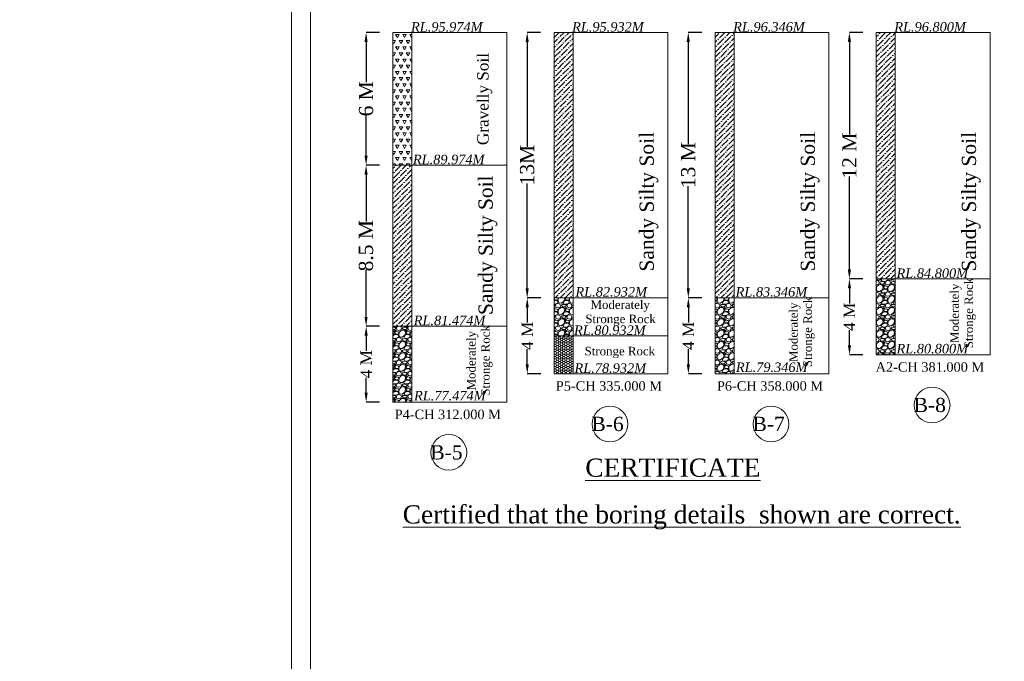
# Model space of a CAD drawing. Header units: millimetres. Extents: x -20950785 to 389010297, y -11535949 to 14056629.
# Tile 360 of 654: x 14547819 to 14651719, y -1653982 to -1586312. Entities that reach past the tile are written whole.
import ezdxf

# ---------------------------------------------------------------- set-up
doc = ezdxf.new("R2010")
doc.units = ezdxf.units.MM
doc.header["$LTSCALE"] = 60
doc.header["$MEASUREMENT"] = 0
doc.styles.add('PDF Arial Bold', font='times.ttf')
doc.dimstyles.get("Standard").update_dxf_attribs({"dimtxt": 400, "dimasz": 215, "dimexe": 0.18, "dimexo": 0.0625, "dimgap": 0.09, "dimtad": 0, "dimtih": 1, "dimtoh": 1, "dimdec": 0, "dimzin": 4, "dimdsep": 46, "dimtxsty": 'Standard', "dimblk": 'OPEN90', "dimcen": 0, "dimadec": 0, "dimazin": 1, "dimtfac": 1, "dimtdec": 0, "dimtix": 1, "dimtofl": 0, "dimtmove": 0, "dimatfit": 3, "dimldrblk": 'OPEN30', "dimfxl": 1, "dimtolj": 1, "dimtzin": 0, "dimarcsym": 0})
pattern_1 = [(228.0127875, (1596291.68, -132066), (-9600, -10800), [161.4432, -15982.90566]), (184.96974073, (1596183.68, -132186), (14400, 1200), [277.0416, -27427.10971]), (132.5104471, (1595907.68, -132210), (12000, -13200), [195.3456, -19339.23912]), (267.273689, (1595439.68, -132510), (1200, 24000), [252.2856, -24976.26965]), (292.8336542, (1595427.68, -132762), (-6000, 14400), [247.386, -24491.24775]), (357.273689, (1595523.68, -132990), (-24000, 1200), [252.2856, -24976.26965]), (37.69424047, (1595775.68, -133002), (-15600, -12000), [333.6348, -33029.81826]), (72.25532837, (1596039.68, -132798), (8400, 26400), [314.9856, -31183.5858]), (121.4295656, (1596135.68, -132498), (-9600, 15600), [253.14, -25060.88773]), (175.2363583, (1596003.68, -132282), (13200, -1200), [288.9984, -14160.9151]), (222.3974378, (1595715.68, -132258), (-14400, -13200), [373.7376, -37000.05001]), (138.8140748, (1596627.68, -132522), (-8400, 7200), [127.5612, -12628.61378]), (171.4692344, (1596531.68, -132438), (15600, -2400), [242.6844, -24025.8137]), (225, (1596291.7, -132402), (-1e-13, -1200), [169.7052, -1527.35107]), (203.1985905, (1596207.68, -132258), (6000, 2400), [91.3896, -9047.53813]), (291.8014095, (1596123.68, -132294), (-1200, 3600), [129.2436, -6332.95417]), (30.9637565, (1596171.68, -132414), (3600, 2400), [209.9148, -6787.22747]), (161.5650512, (1596351.7, -132306), (2400, -1200), [151.7892, -3642.94399]), (16.38954033, (1595427.68, -132294), (12000, 3600), [212.64, -21051.41418]), (70.34617594, (1595631.68, -132234), (-4800, -13200), [178.3932, -17660.8893]), (293.1985905, (1596351.68, -132066), (-2400, 6000), [182.778, -8956.14973]), (343.61045967, (1596423.68, -132234), (-12000, 3600), [212.64, -21051.41418]), (339.4439548, (1595427.68, -133038), (-6000, 2400), [205.056, -10047.74849]), (294.7751406, (1595619.68, -133110), (-6000, 13200), [171.8136, -17009.57168]), (66.8014095, (1596363.68, -133266), (2400, 6000), [182.778, -8956.14973]), (17.35402464, (1596435.68, -133098), (-15600, -4800), [201.1572, -19914.50834]), (69.4439548, (1595775.68, -133266), (-2400, -6000), [102.528, -10150.27649]), (101.3099325, (1596291.68, -133266), (-1200, 4800), [61.188, -6057.63542]), (165.9637565, (1596279.68, -133206), (3600, -1200), [247.386, -4700.34075]), (186.00900596, (1596039.68, -133146), (12000, 1200), [229.26, -22696.70781]), (303.6900675, (1596171.68, -132522), (-1200, 2400), [173.0664, -4153.59513]), (353.1572266, (1596267.68, -132666), (20400, -2400), [302.1528, -29913.07515]), (60.9453959, (1596567.68, -132702), (-4800, -8400), [123.5472, -12231.20897]), (90, (1596627.7, -132594), (-1200, 1200), [72, -1128]), (120.2564372, (1596015.68, -133110), (4800, -8400), [166.7088, -16504.22399]), (48.0127875, (1595931.68, -132966), (9600, 10800), [322.8864, -15821.46246]), (0, (1596147.7, -132726), (1200, 1200), [312, -888]), (325.3048465, (1596459.68, -132726), (12000, -8400), [189.7368, -18783.92916]), (254.0546041, (1596615.68, -132834), (-1200, -4800), [174.7224, -8561.40947]), (207.64597536, (1596567.68, -133002), (-22800, -12000), [284.478, -28163.36902]), (175.42607874, (1596315.68, -133134), (-15600, 1200), [300.9588, -29794.88809])]
pattern_2 = [(45, (1595427.7, -133266), (198.873782, 729.203868), [937.5, -187.5, 0, -187.5])]

# ---------------------------------------------------------------- blocks, each defined once
blk = doc.blocks.new('*D1764')
at = {"color": 0, "linetype": 'Continuous', "lineweight": -2, "ltscale": 2, "transparency": 16777216}
for p, q in [((14585791, -1587651), (14584371, -1587651)), ((14584372, -1588651), (14584372, -1592906)), ((14584372, -1600651), (14584372, -1596395)), ((14585791, -1601651), (14584371, -1601651))]:
    blk.add_line(p, q, dxfattribs=at)
at = {"color": 0, "linetype": 'Continuous', "lineweight": 9, "ltscale": 2, "transparency": 16777216}
for points in [[(14584205, -1588651), (14584538, -1588651), (14584372, -1587651)], [(14584205, -1600651), (14584538, -1600651), (14584372, -1601651)]]:
    blk.add_solid(points, dxfattribs=at)
at = {"layer": 'Defpoints', "color": 0, "linetype": 'Continuous', "lineweight": 9, "ltscale": 2, "transparency": 16777216}
for p in [(14585791, -1587651), (14584372, -1601651), (14585791, -1601651)]:
    blk.add_point(p, dxfattribs=at)
at = {"color": 0, "linetype": 'Continuous', "lineweight": 9, "ltscale": 2, "transparency": 16777216, "insert": (14584372, -1594651), "char_height": 1500, "attachment_point": 5, "rotation": 90, "style": 'PDF Arial Bold'}
blk.add_mtext('\\A1;6 M', dxfattribs=at)
blk = doc.blocks.new('*D1765')
at = {"color": 0, "linetype": 'Continuous', "lineweight": -2, "ltscale": 2, "transparency": 16777216}
for p, q in [((14602791, -1587651), (14601371, -1587651)), ((14601372, -1588651), (14601372, -1599711)), ((14601372, -1614651), (14601372, -1603590)), ((14602795, -1615651), (14601371, -1615651))]:
    blk.add_line(p, q, dxfattribs=at)
at = {"color": 0, "linetype": 'Continuous', "lineweight": 9, "ltscale": 2, "transparency": 16777216}
for points in [[(14601205, -1588651), (14601538, -1588651), (14601372, -1587651)], [(14601205, -1614651), (14601538, -1614651), (14601372, -1615651)]]:
    blk.add_solid(points, dxfattribs=at)
at = {"layer": 'Defpoints', "color": 0, "linetype": 'Continuous', "lineweight": 9, "ltscale": 2, "transparency": 16777216}
for p in [(14602791, -1587651), (14601372, -1615651), (14602795, -1615651)]:
    blk.add_point(p, dxfattribs=at)
at = {"color": 0, "linetype": 'Continuous', "lineweight": 9, "ltscale": 2, "transparency": 16777216, "insert": (14601372, -1601651), "char_height": 1500, "attachment_point": 5, "rotation": 90, "style": 'PDF Arial Bold'}
blk.add_mtext('\\A1;13M', dxfattribs=at)
blk = doc.blocks.new('*D1766')
at = {"color": 0, "linetype": 'Continuous', "lineweight": -2, "ltscale": 2, "transparency": 16777216}
for p, q in [((14619791, -1587651), (14618371, -1587651)), ((14618372, -1588651), (14618372, -1599434)), ((14618372, -1614651), (14618372, -1603867)), ((14619795, -1615651), (14618371, -1615651))]:
    blk.add_line(p, q, dxfattribs=at)
at = {"color": 0, "linetype": 'Continuous', "lineweight": 9, "ltscale": 2, "transparency": 16777216}
for points in [[(14618205, -1588651), (14618538, -1588651), (14618372, -1587651)], [(14618205, -1614651), (14618538, -1614651), (14618372, -1615651)]]:
    blk.add_solid(points, dxfattribs=at)
at = {"layer": 'Defpoints', "color": 0, "linetype": 'Continuous', "lineweight": 9, "ltscale": 2, "transparency": 16777216}
for p in [(14619791, -1587651), (14618372, -1615651), (14619795, -1615651)]:
    blk.add_point(p, dxfattribs=at)
at = {"color": 0, "linetype": 'Continuous', "lineweight": 9, "ltscale": 2, "transparency": 16777216, "insert": (14618372, -1601651), "char_height": 1500, "attachment_point": 5, "rotation": 90, "style": 'PDF Arial Bold'}
blk.add_mtext('\\A1;13 M', dxfattribs=at)
blk = doc.blocks.new('*D1767')
at = {"color": 0, "linetype": 'Continuous', "lineweight": -2, "ltscale": 2, "transparency": 16777216}
for p, q in [((14636791, -1587651), (14635371, -1587651)), ((14635372, -1588651), (14635372, -1598434)), ((14635372, -1612651), (14635372, -1602867)), ((14636795, -1613651), (14635371, -1613651))]:
    blk.add_line(p, q, dxfattribs=at)
at = {"color": 0, "linetype": 'Continuous', "lineweight": 9, "ltscale": 2, "transparency": 16777216}
for points in [[(14635205, -1588651), (14635538, -1588651), (14635372, -1587651)], [(14635205, -1612651), (14635538, -1612651), (14635372, -1613651)]]:
    blk.add_solid(points, dxfattribs=at)
at = {"layer": 'Defpoints', "color": 0, "linetype": 'Continuous', "lineweight": 9, "ltscale": 2, "transparency": 16777216}
for p in [(14636791, -1587651), (14635372, -1613651), (14636795, -1613651)]:
    blk.add_point(p, dxfattribs=at)
at = {"color": 0, "linetype": 'Continuous', "lineweight": 9, "ltscale": 2, "transparency": 16777216, "insert": (14635372, -1600651), "char_height": 1500, "attachment_point": 5, "rotation": 90, "style": 'PDF Arial Bold'}
blk.add_mtext('\\A1;12 M', dxfattribs=at)
blk = doc.blocks.new('*D1771')
at = {"color": 0, "linetype": 'Continuous', "lineweight": -2, "ltscale": 2, "transparency": 16777216}
for p, q in [((14585795, -1618651), (14584379, -1618651)), ((14584379, -1619651), (14584379, -1621231)), ((14584379, -1625651), (14584379, -1624070)), ((14585795, -1626651), (14584379, -1626651))]:
    blk.add_line(p, q, dxfattribs=at)
at = {"color": 0, "linetype": 'Continuous', "lineweight": 9, "ltscale": 2, "transparency": 16777216}
for points in [[(14584212, -1619651), (14584546, -1619651), (14584379, -1618651)], [(14584212, -1625651), (14584546, -1625651), (14584379, -1626651)]]:
    blk.add_solid(points, dxfattribs=at)
at = {"layer": 'Defpoints', "color": 0, "linetype": 'Continuous', "lineweight": 9, "ltscale": 2, "transparency": 16777216}
for p in [(14585795, -1618651), (14584379, -1626651), (14585795, -1626651)]:
    blk.add_point(p, dxfattribs=at)
at = {"color": 0, "linetype": 'Continuous', "lineweight": 9, "ltscale": 2, "transparency": 16777216, "insert": (14584379, -1622651), "char_height": 1200, "attachment_point": 5, "rotation": 90, "style": 'PDF Arial Bold'}
blk.add_mtext('\\A1;4 M', dxfattribs=at)
blk = doc.blocks.new('*D1772')
at = {"color": 0, "linetype": 'Continuous', "lineweight": -2, "ltscale": 2, "transparency": 16777216}
for p, q in [((14602795, -1615651), (14601379, -1615651)), ((14601379, -1616651), (14601379, -1618231)), ((14601379, -1622651), (14601379, -1621070)), ((14602795, -1623651), (14601379, -1623651))]:
    blk.add_line(p, q, dxfattribs=at)
at = {"color": 0, "linetype": 'Continuous', "lineweight": 9, "ltscale": 2, "transparency": 16777216}
for points in [[(14601212, -1616651), (14601546, -1616651), (14601379, -1615651)], [(14601212, -1622651), (14601546, -1622651), (14601379, -1623651)]]:
    blk.add_solid(points, dxfattribs=at)
at = {"layer": 'Defpoints', "color": 0, "linetype": 'Continuous', "lineweight": 9, "ltscale": 2, "transparency": 16777216}
for p in [(14602795, -1615651), (14601379, -1623651), (14602795, -1623651)]:
    blk.add_point(p, dxfattribs=at)
at = {"color": 0, "linetype": 'Continuous', "lineweight": 9, "ltscale": 2, "transparency": 16777216, "insert": (14601379, -1619651), "char_height": 1200, "attachment_point": 5, "rotation": 90, "style": 'PDF Arial Bold'}
blk.add_mtext('\\A1;4 M', dxfattribs=at)
blk = doc.blocks.new('*D1773')
at = {"color": 0, "linetype": 'Continuous', "lineweight": -2, "ltscale": 2, "transparency": 16777216}
for p, q in [((14619795, -1615651), (14618379, -1615651)), ((14618379, -1616651), (14618379, -1618231)), ((14618379, -1622651), (14618379, -1621070)), ((14619795, -1623651), (14618379, -1623651))]:
    blk.add_line(p, q, dxfattribs=at)
at = {"color": 0, "linetype": 'Continuous', "lineweight": 9, "ltscale": 2, "transparency": 16777216}
for points in [[(14618212, -1616651), (14618546, -1616651), (14618379, -1615651)], [(14618212, -1622651), (14618546, -1622651), (14618379, -1623651)]]:
    blk.add_solid(points, dxfattribs=at)
at = {"layer": 'Defpoints', "color": 0, "linetype": 'Continuous', "lineweight": 9, "ltscale": 2, "transparency": 16777216}
for p in [(14619795, -1615651), (14618379, -1623651), (14619795, -1623651)]:
    blk.add_point(p, dxfattribs=at)
at = {"color": 0, "linetype": 'Continuous', "lineweight": 9, "ltscale": 2, "transparency": 16777216, "insert": (14618379, -1619651), "char_height": 1200, "attachment_point": 5, "rotation": 90, "style": 'PDF Arial Bold'}
blk.add_mtext('\\A1;4 M', dxfattribs=at)
blk = doc.blocks.new('*D1774')
at = {"color": 0, "linetype": 'Continuous', "lineweight": -2, "ltscale": 2, "transparency": 16777216}
for p, q in [((14636795, -1613651), (14635379, -1613651)), ((14635379, -1614651), (14635379, -1616231)), ((14635379, -1620651), (14635379, -1619070)), ((14636795, -1621651), (14635379, -1621651))]:
    blk.add_line(p, q, dxfattribs=at)
at = {"color": 0, "linetype": 'Continuous', "lineweight": 9, "ltscale": 2, "transparency": 16777216}
for points in [[(14635212, -1614651), (14635546, -1614651), (14635379, -1613651)], [(14635212, -1620651), (14635546, -1620651), (14635379, -1621651)]]:
    blk.add_solid(points, dxfattribs=at)
at = {"layer": 'Defpoints', "color": 0, "linetype": 'Continuous', "lineweight": 9, "ltscale": 2, "transparency": 16777216}
for p in [(14636795, -1613651), (14635379, -1621651), (14636795, -1621651)]:
    blk.add_point(p, dxfattribs=at)
at = {"color": 0, "linetype": 'Continuous', "lineweight": 9, "ltscale": 2, "transparency": 16777216, "insert": (14635379, -1617651), "char_height": 1200, "attachment_point": 5, "rotation": 90, "style": 'PDF Arial Bold'}
blk.add_mtext('\\A1;4 M', dxfattribs=at)
blk = doc.blocks.new('*D1777')
at = {"color": 0, "linetype": 'Continuous', "lineweight": -2, "ltscale": 2, "transparency": 16777216}
for p, q in [((14585791, -1601651), (14584371, -1601651)), ((14584372, -1602651), (14584372, -1607595)), ((14584372, -1617651), (14584372, -1612706)), ((14585795, -1618651), (14584371, -1618651))]:
    blk.add_line(p, q, dxfattribs=at)
at = {"color": 0, "linetype": 'Continuous', "lineweight": 9, "ltscale": 2, "transparency": 16777216}
for points in [[(14584205, -1602651), (14584538, -1602651), (14584372, -1601651)], [(14584205, -1617651), (14584538, -1617651), (14584372, -1618651)]]:
    blk.add_solid(points, dxfattribs=at)
at = {"layer": 'Defpoints', "color": 0, "linetype": 'Continuous', "lineweight": 9, "ltscale": 2, "transparency": 16777216}
for p in [(14585791, -1601651), (14584372, -1618651), (14585795, -1618651)]:
    blk.add_point(p, dxfattribs=at)
at = {"color": 0, "linetype": 'Continuous', "lineweight": 9, "ltscale": 2, "transparency": 16777216, "insert": (14584372, -1610151), "char_height": 1500, "attachment_point": 5, "rotation": 90, "style": 'PDF Arial Bold'}
blk.add_mtext('\\A1;8.5 M', dxfattribs=at)

msp = doc.modelspace()

# ---------------------------------------------------------------- hatches: boundary and pattern name
at = {"linetype": 'Continuous', "lineweight": 9, "ltscale": 2}
h = msp.add_hatch(dxfattribs=at)
h.set_pattern_fill('TRIANG', scale=2000)
h.set_pattern_definition([(60, (1595427.7, -133266), (-375, 649.519052), [375, -375]), (120, (1595427.7, -133266), (-750, 4e-07), [375, -375]), (0, (1595240.2, -132941.24), (375, 649.519052), [375, -375])])
h.paths.add_polyline_path([(14589211.56, -1587650.5), (14587211.56, -1587650.5), (14587211.56, -1601650.5), (14589211.56, -1601650.5)])
h = msp.add_hatch(dxfattribs=at)
h.set_pattern_fill('ANSI36', scale=3000)
h.set_pattern_definition(pattern_2)
h.paths.add_polyline_path([(14606211.56, -1587650.5), (14604211.56, -1587650.5), (14604211.56, -1615650.5), (14606211.56, -1615650.5)])
h = msp.add_hatch(dxfattribs=at)
h.set_pattern_fill('ANSI36', scale=3000)
h.set_pattern_definition(pattern_2)
h.paths.add_polyline_path([(14623211.56, -1587650.5), (14621211.56, -1587650.5), (14621211.56, -1615650.5), (14623211.56, -1615650.5)])
h = msp.add_hatch(dxfattribs=at)
h.set_pattern_fill('ANSI36', scale=3000)
h.set_pattern_definition(pattern_2)
h.paths.add_polyline_path([(14640211.56, -1587650.5), (14638211.56, -1587650.5), (14638211.56, -1613650.5), (14640211.56, -1613650.5)])
h = msp.add_hatch(dxfattribs=at)
h.set_pattern_fill('ANSI36', scale=3000)
h.set_pattern_definition(pattern_2)
h.paths.add_polyline_path([(14589211.56, -1601650.5), (14587211.56, -1601650.5), (14587211.56, -1618650.5), (14589211.56, -1618650.5)])
h = msp.add_hatch(dxfattribs=at)
h.set_pattern_fill('GRAVEL', scale=1200)
h.set_pattern_definition(pattern_1)
h.paths.add_polyline_path([(14638211.56, -1621650.5), (14640211.56, -1621650.5), (14640211.56, -1613650.5), (14638211.56, -1613650.5)])
h.paths.add_polyline_path([(14640098.16, -1622076), (14648148.98, -1622076), (14648148.98, -1619940.82), (14640098.16, -1619940.82)], flags=9)
h = msp.add_hatch(dxfattribs=at)
h.set_pattern_fill('GRAVEL', scale=1200)
h.set_pattern_definition(pattern_1)
h.paths.add_polyline_path([(14604211.56, -1619650.5), (14606211.56, -1619650.5), (14606211.56, -1615650.5), (14604211.56, -1615650.5)])
h.paths.add_polyline_path([(14606063.85, -1620132.99), (14614114.68, -1620132.99), (14614114.68, -1617997.81), (14606063.85, -1617997.81)], flags=9)
h = msp.add_hatch(dxfattribs=at)
h.set_pattern_fill('GRAVEL', scale=1200)
h.set_pattern_definition(pattern_1)
h.paths.add_polyline_path([(14621211.56, -1623650.5), (14623211.56, -1623650.5), (14623211.56, -1615650.5), (14621211.56, -1615650.5)])
h.paths.add_polyline_path([(14623147.63, -1624034.81), (14631198.46, -1624034.81), (14631198.46, -1621899.63), (14623147.63, -1621899.63)], flags=9)
h = msp.add_hatch(dxfattribs=at)
h.set_pattern_fill('GRAVEL', scale=1200)
h.set_pattern_definition(pattern_1)
h.paths.add_polyline_path([(14587211.56, -1626650.5), (14589211.56, -1626650.5), (14589211.56, -1618650.5), (14587211.56, -1618650.5)])
h.paths.add_polyline_path([(14589185.58, -1627032.68), (14597236.41, -1627032.68), (14597236.41, -1624897.49), (14589185.58, -1624897.49)], flags=9)
h = msp.add_hatch(dxfattribs=at)
h.set_pattern_fill('HONEY', scale=1200)
h.set_pattern_definition([(0, (1595427.68, -133266), (225, 129.9038106), [150, -300]), (120, (1595427.68, -133266), (-225, 129.9038106), [150, -300]), (60, (1595427.68, -133266), (5e-14, 259.8076211), [-300, 150])])
h.paths.add_polyline_path([(14604211.56, -1623650.5), (14606211.56, -1623650.5), (14606211.56, -1619650.5), (14604211.56, -1619650.5)])
h.paths.add_polyline_path([(14606118.86, -1624128.8), (14614169.69, -1624128.8), (14614169.69, -1621993.62), (14606118.86, -1621993.62)], flags=9)

# ---------------------------------------------------------------- linework, layer by layer
at = {"color": 7, "linetype": 'Continuous', "lineweight": 9, "ltscale": 2}
for p, q in [((14587211.56, -1587650.5), (14587211.56, -1626650.5)), ((14599211.56, -1587650.5), (14587211.56, -1587650.5)), ((14589211.56, -1626650.5), (14589211.56, -1587650.5)), ((14599211.56, -1626650.5), (14599211.56, -1587650.5)), ((14604211.56, -1587650.5), (14604211.56, -1623650.5)), ((14616211.56, -1587650.5), (14604211.56, -1587650.5)), ((14606211.56, -1623650.5), (14606211.56, -1587650.5)), ((14616211.56, -1623650.5), (14616211.56, -1587650.5)), ((14621211.56, -1587650.5), (14621211.56, -1623650.5)), ((14633211.56, -1587650.5), (14621211.56, -1587650.5)), ((14623211.56, -1623650.5), (14623211.56, -1587650.5)), ((14633211.56, -1623650.5), (14633211.56, -1587650.5)), ((14638211.56, -1587650.5), (14638211.56, -1621650.5)), ((14650211.56, -1587650.5), (14638211.56, -1587650.5)), ((14640211.56, -1621650.5), (14640211.56, -1587650.5)), ((14650211.56, -1621650.5), (14650211.56, -1587650.5)), ((14587211.56, -1601650.5), (14599211.56, -1601650.5)), ((14638211.56, -1613650.5), (14650211.56, -1613650.5)), ((14604211.56, -1615650.5), (14616211.56, -1615650.5)), ((14621211.56, -1615650.5), (14633211.56, -1615650.5)), ((14587211.56, -1618650.5), (14599211.56, -1618650.5)), ((14604211.56, -1619650.5), (14616211.56, -1619650.5)), ((14638211.56, -1621650.5), (14640211.56, -1621650.5)), ((14638211.56, -1621650.5), (14650211.56, -1621650.5)), ((14604211.56, -1623650.5), (14606211.56, -1623650.5)), ((14604211.56, -1623650.5), (14616211.56, -1623650.5)), ((14621211.56, -1623650.5), (14623211.56, -1623650.5)), ((14621211.56, -1623650.5), (14633211.56, -1623650.5)), ((14587211.56, -1626650.5), (14589211.56, -1626650.5)), ((14587211.56, -1626650.5), (14599211.56, -1626650.5))]:
    msp.add_line(p, q, dxfattribs=at)
for points in [[(14576492.5, -1428738.8), (14913868.7, -1428738.8), (14913868.7, -1668785), (14576492.5, -1668785)], [(14578492.5, -1430738.8), (14911868.7, -1430738.8), (14911868.7, -1666785), (14578492.5, -1666785)]]:
    msp.add_lwpolyline(points, close=True, dxfattribs=at)
for centre, radius in [((14727501.5, -1533338), 347474.95), ((14644104.56, -1626954.25), 1886.25), ((14610104.56, -1628954.25), 1886.25), ((14627104.56, -1628954.25), 1886.25), ((14593104.56, -1631954.25), 1886.25)]:
    msp.add_circle(centre, radius, dxfattribs=at)

# ---------------------------------------------------------------- texts
at = {"color": 7, "linetype": 'Continuous', "lineweight": 9, "ltscale": 2, "attachment_point": 1, "rotation": 90, "style": 'PDF Arial Bold'}
for s, width, insert, char_height in [('\\pi1240.70522,t5740.70522;Moderately \\P\\pi690.45288,t5190.45288;Stronge Rock', 8577.0125, (14646018.74, -1621654.51), 900), ('\\pi1240.70522,t5740.70522;Moderately \\P\\pi690.45288,t5190.45288;Stronge Rock', 8577.0125, (14629018.74, -1623654.51), 900), ('\\pi1240.70522,t5740.70522;Moderately \\P\\pi690.45288,t5190.45288;Stronge Rock', 8577.0125, (14595018.74, -1626654.51), 900), ('\\pi1240.70522,t5740.70522;Moderately \\P\\pi690.45288,t5190.45288;Stronge Rock', 8577.0125, (14647539.76, -2485075.45), 900), ('\\pi1240.70522,t5740.70522;Moderately \\P\\pi690.45288,t5190.45288;Stronge Rock', 8577.0125, (14613539.76, -2487075.45), 900), ('\\pi1240.70522,t5740.70522;Moderately \\P\\pi690.45288,t5190.45288;Stronge Rock', 8577.0125, (14630539.76, -2487075.45), 900), ('\\pi1240.70522,t5740.70522;Moderately \\P\\pi690.45288,t5190.45288;Stronge Rock', 8577.0125, (14647768.14, -2532844.45), 900), ('\\pi1240.70522,t5740.70522;Moderately \\P\\pi690.45288,t5190.45288;Stronge Rock', 8577.0125, (14613768.14, -2535844.45), 900), ('\\pt6000;Gravelly Soil', 19976.8492, (14596097.95, -1599543.02), 1200), ('\\pt7500;Sandy Silty Soil', 19976.8492, (14613233.95, -1612882.02), 1500), ('\\pt7500;Sandy Silty Soil', 19976.8492, (14630233.95, -1612882.02), 1500), ('\\pt7500;Sandy Silty Soil', 19976.8492, (14647233.95, -1612882.02), 1500), ('\\pt7500;Sandy Silty Soil', 19976.8492, (14596233.95, -1617465.52), 1500)]:
    msp.add_mtext_dynamic_manual_height_columns(s, width=width, gutter_width=1, heights=[0], dxfattribs=dict(at, insert=insert, char_height=char_height))
at = {"linetype": 'Continuous', "lineweight": 9, "attachment_point": 1}
for s, insert, char_height, width in [('\\pi5418.09167,t45718.09167;{\\fTimes New Roman|b0|i0|c0|p18;\\L ELEVATION OF \\P\\pi2504.57329,t42804.57329;ABUTMENT ELEMENT \\P\\pi7381.21352,t47681.21352;DIRECTION}', (12166780.87, -1584775.46), 1300, 25045.2677), ('\\pi5418.09167,t45718.09167;{\\fTimes New Roman|b0|i0|c0|p18;\\L ELEVATION OF \\P\\pi2504.57329,t42804.57329;ABUTMENT ELEMENT \\P\\pi7381.21352,t47681.21352;DIRECTION}', (13524705.37, -1584775.46), 1300, 25045.2677), ('\\pi7448.80773;{\\fTimes New Roman|b0|i0|c0|p18;\\LCertified that the boring details  shown are correct.}', (11996265.89, -1637530.04), 1915.15152, 72153.3279), ('\\pi7448.80773;{\\fTimes New Roman|b0|i0|c0|p18;\\LCertified that the boring details  shown are correct.}', (13354190.39, -1637530.04), 1915.15152, 72153.3279), ('\\pi7448.80773;{\\fTimes New Roman|b0|i0|c0|p18;\\LCertified that the boring details  shown are correct.}', (14580788.89, -1637530.04), 1915.15152, 72153.3279)]:
    msp.add_mtext(s, dxfattribs=dict(at, insert=insert, char_height=char_height, width=width))
at = {"color": 7, "linetype": 'Continuous', "lineweight": 9, "ltscale": 2, "char_height": 1000, "width": 5796.7256, "attachment_point": 3, "style": 'PDF Arial Bold'}
for s, insert in [('{\\fTimes New Roman|b0|i1|c0|p18;RL.95.974M}', (14596664.56, -1586570.5)), ('{\\fTimes New Roman|b0|i1|c0|p18;RL.95.932M}', (14613664.56, -1586570.5)), ('{\\fTimes New Roman|b0|i1|c0|p18;RL.96.346M}', (14630664.56, -1586570.5)), ('{\\fTimes New Roman|b0|i1|c0|p18;RL.96.800M}', (14647664.56, -1586570.5)), ('{\\fTimes New Roman|b0|i1|c0|p18;RL.89.974M}', (14596865.49, -1600552.25)), ('{\\fTimes New Roman|b0|i1|c0|p18;RL.84.800M}', (14647900.26, -1612549.08)), ('{\\fTimes New Roman|b0|i1|c0|p18;RL.82.932M}', (14614014.81, -1614515.81)), ('{\\fTimes New Roman|b0|i1|c0|p18;RL.83.346M}', (14630917.43, -1614519.96)), ('{\\fTimes New Roman|b0|i1|c0|p18;RL.81.474M}', (14596952.94, -1617534.47)), ('{\\fTimes New Roman|b0|i1|c0|p18;RL.80.932M}', (14613864.68, -1618563.6)), ('{\\fTimes New Roman|b0|i1|c0|p18;RL.80.800M}', (14647898.98, -1620506.6)), ('{\\fTimes New Roman|b0|i1|c0|p18;RL.78.932M}', (14613919.69, -1622559.41)), ('{\\fTimes New Roman|b0|i1|c0|p18;RL.79.346M}', (14630948.46, -1622465.42)), ('{\\fTimes New Roman|b0|i1|c0|p18;RL.77.474M}', (14596986.41, -1625463.28))]:
    msp.add_mtext(s, dxfattribs=dict(at, insert=insert))
at = {"color": 7, "linetype": 'Continuous', "lineweight": 9, "ltscale": 2, "char_height": 900, "attachment_point": 1, "style": 'PDF Arial Bold'}
for s, insert in [('\\pi1240.70522,t5740.70522;Moderately \\P\\pi690.45288,t5190.45288;Stronge Rock', (14606815.67, -1615916.65)), ('\\pt4500;Stronge Rock', (14607430.97, -1620812.34))]:
    msp.add_mtext_dynamic_manual_height_columns(s, width=8577.0125, gutter_width=1, heights=[0], dxfattribs=dict(at, insert=insert))
at = {"color": 7, "linetype": 'Continuous', "lineweight": 9, "ltscale": 2, "attachment_point": 3, "style": 'PDF Arial Bold'}
for s, insert, char_height in [('A2-CH 381.000 M', (14649594.95, -1622439.43), 1000), ('P5-CH 335.000 M', (14615594.95, -1624439.43), 1000), ('P6-CH 358.000 M', (14632594.95, -1624439.43), 1000), ('B-8', (14645553.64, -1626194.7), 1500), ('P4-CH 312.000 M', (14598594.95, -1627439.43), 1000), ('B-6', (14611553.64, -1628194.7), 1500), ('B-7', (14628553.64, -1628194.7), 1500), ('B-5', (14594553.64, -1631194.7), 1500)]:
    msp.add_mtext(s, dxfattribs=dict(at, insert=insert, char_height=char_height))
at = {"linetype": 'Continuous', "lineweight": 9, "insert": (14607504.13, -1632599.38), "char_height": 1915.1515, "attachment_point": 1}
msp.add_mtext('{\\fTimes New Roman|b0|i0|c0|p18;\\LCERTIFICATE}', dxfattribs=at)

# ---------------------------------------------------------------- dimensions: what is measured, and where the dimension line sits
at = {"color": 7, "linetype": 'Continuous', "lineweight": 9, "ltscale": 2}
for base, p1, p2, text, override, picture, middle in [((14584371.56, -1601650.5), (14585791.44, -1587650.5), (14585791.44, -1601650.5), '6 M', {"dimtxt": 1500, "dimasz": 1000, "dimtxsty": 'PDF Arial Bold', "dimfxl": 300}, '*D1764', (14584371.56, -1594650.5)), ((14601371.56, -1615650.5), (14602791.44, -1587650.5), (14602795.19, -1615650.5), '13M', {"dimtxt": 1500, "dimasz": 1000, "dimtxsty": 'PDF Arial Bold', "dimfxl": 300}, '*D1765', (14601371.56, -1601650.5)), ((14618371.56, -1615650.5), (14619791.44, -1587650.5), (14619795.19, -1615650.5), '13 M', {"dimtxt": 1500, "dimasz": 1000, "dimtxsty": 'PDF Arial Bold', "dimfxl": 300}, '*D1766', (14618371.56, -1601650.5)), ((14635371.56, -1613650.5), (14636791.44, -1587650.5), (14636795.19, -1613650.5), '12 M', {"dimtxt": 1500, "dimasz": 1000, "dimtxsty": 'PDF Arial Bold', "dimfxl": 300}, '*D1767', (14635371.56, -1600650.5)), ((14584371.56, -1618650.5), (14585791.44, -1601650.5), (14585795.19, -1618650.5), '8.5 M', {"dimtxt": 1500, "dimasz": 1000, "dimtxsty": 'PDF Arial Bold', "dimfxl": 300}, '*D1777', (14584371.56, -1610150.5)), ((14635379.06, -1621650.5), (14636795.19, -1613650.5), (14636795.19, -1621650.5), '4 M', {"dimtxt": 1200, "dimasz": 1000, "dimtxsty": 'PDF Arial Bold', "dimfxl": 300}, '*D1774', (14635379.06, -1617650.5)), ((14601379.06, -1623650.5), (14602795.19, -1615650.5), (14602795.19, -1623650.5), '4 M', {"dimtxt": 1200, "dimasz": 1000, "dimtxsty": 'PDF Arial Bold', "dimfxl": 300}, '*D1772', (14601379.06, -1619650.5)), ((14618379.06, -1623650.5), (14619795.19, -1615650.5), (14619795.19, -1623650.5), '4 M', {"dimtxt": 1200, "dimasz": 1000, "dimtxsty": 'PDF Arial Bold', "dimfxl": 300}, '*D1773', (14618379.06, -1619650.5)), ((14584379.06, -1626650.5), (14585795.19, -1618650.5), (14585795.19, -1626650.5), '4 M', {"dimtxt": 1200, "dimasz": 1000, "dimtxsty": 'PDF Arial Bold', "dimfxl": 300}, '*D1771', (14584379.06, -1622650.5))]:
    dim = msp.add_linear_dim(base=base, p1=p1, p2=p2, angle=90, text=text, dimstyle='Standard', override=override, dxfattribs=at)
    dim.commit()
    dim.dimension.update_dxf_attribs({"geometry": picture, "text_midpoint": middle, "text_rotation": 90})

doc.saveas('drawing.dxf')
